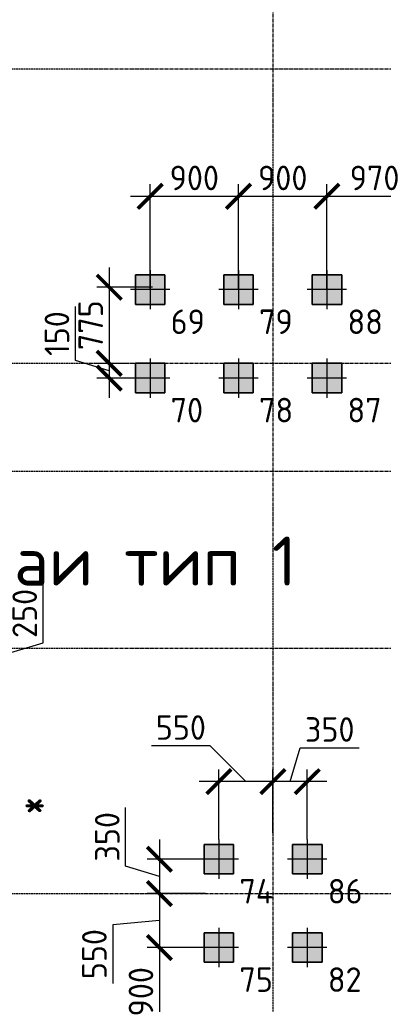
# Model space of a CAD drawing. Header units: millimetres. Extents: x -93479 to 1057970, y -66333 to 172656.
# Tile 281 of 473: x 359747 to 363447, y 108100 to 118128. Entities that reach past the tile are written whole.
import ezdxf

# ---------------------------------------------------------------- set-up
doc = ezdxf.new("R2010")
doc.units = ezdxf.units.MM
for name, pattern in [('______5', [1100, 800, -100, 100, -100]), ('DASHDOT', [25.4, 12.7, -6.35, 0, -6.35]), ('осевая', [50.8, 31.75, -6.35, 6.35, -6.35])]:
    doc.linetypes.add(name, pattern=pattern)
for name, color, linetype, lineweight in [('Standard', 7, 'Continuous', 25), ('КО_оси', 1, 'DASHDOT', 25), ('КО_осн_тон', 183, 'Continuous', 25), ('КО_фундаменты', 2, 'Continuous', 50), ('Оси', 40, '______5', 18), ('РАЗМЕРЫ', 7, 'Continuous', 9)]:
    doc.layers.add(name, color=color, linetype=linetype, lineweight=lineweight)
doc.styles.add('GOST-2.304_Type-B', font='GOST_Common.ttf')
doc.styles.add('ISOCPEUR', font='GOST_Common.ttf', dxfattribs={"height": 450})
doc.styles.add('ГОСТ', font='GOST_Common.ttf')
doc.dimstyles.new('СПДС', dxfattribs={"dimscale": 100, "dimtxt": 2.5, "dimasz": 2.5, "dimexe": 1.25, "dimexo": 0, "dimtad": 1, "dimdec": 0, "dimtxsty": 'GOST-2.304_Type-B', "dimblk": 'ARCHTICK', "dimcen": 2.5, "dimdle": 2, "dimadec": 0, "dimazin": 2, "dimtfac": 0.75, "dimtdec": 0, "dimtmove": 1, "dimatfit": 3, "dimfxl": 1, "dimtolj": 1, "dimarcsym": 1})

# ---------------------------------------------------------------- blocks, each defined once
blk = doc.blocks.new('оси')
at = {"layer": 'Оси', "color": 7, "linetype": 'осевая', "lineweight": 25, "transparency": 33554687}
for p, q in [((45313.5, 151.4), (45313.5, -36280.2)), ((-11815.1, -6706.9), (53620.6, -6706.9)), ((-11815.1, -9706.9), (53620.6, -9706.9)), ((-11815.1, -10806.9), (53620.6, -10806.9)), ((-11815.1, -12606.9), (53620.6, -12606.9)), ((-11815.1, -15106.9), (53620.6, -15106.9))]:
    blk.add_line(p, q, dxfattribs=at)
blk = doc.blocks.new('Свайка')
at = {"layer": 'КО_оси', "color": 7, "ltscale": 100}
for p, q in [((0, 200), (0, -200)), ((200, 0), (-200, 0))]:
    blk.add_line(p, q, dxfattribs=at)
at = {"layer": 'КО_фундаменты', "color": 7, "lineweight": 35, "ltscale": 100}
for p, q in [((150, 150), (-150, 150)), ((-150, 150), (-150, -150)), ((150, -150), (150, 150)), ((-150, -150), (150, -150))]:
    blk.add_line(p, q, dxfattribs=at)
blk = doc.blocks.new('тип 1')
at = {"layer": 'РАЗМЕРЫ', "transparency": 33554648}
h = blk.add_hatch(dxfattribs=at)
h.set_pattern_fill('ANGLE')
h.set_pattern_definition([(0, (48473.799, -10763.0816), (0, 6.985), [5.08, -1.905]), (90, (48473.799, -10763.0816), (-6.985, 4e-16), [5.08, -1.905])])
h.paths.add_polyline_path([(-31407, 50950), (-31107, 50950), (-31107, 51250), (-31407, 51250)])
edge = h.paths.add_edge_path()
edge.add_line((-31257, 51300), (-31257, 50900))
edge = h.paths.add_edge_path()
edge.add_line((-31057, 51100), (-31457, 51100))
at = {"layer": 'КО_оси', "color": 7}
blk.add_blockref('Свайка', (-31257, 51100, -3100), dxfattribs=at)
blk = doc.blocks.new('_ArchTick')
at = {"color": 0, "linetype": 'ByBlock', "const_width": 0.15}
blk.add_lwpolyline([(-0.5, -0.5), (0.5, 0.5)], dxfattribs=at)
blk = doc.blocks.new('*D2373')
at = {"layer": 'DEFPOINTS', "color": 0, "transparency": 16777216}
for p in [(361974, 116329), (361074, 115378, -3100), (361974, 115378, -3100)]:
    blk.add_point(p, dxfattribs=at)
at = {"layer": 'РАЗМЕРЫ', "color": 0, "lineweight": -2, "transparency": 16777216}
for p, q in [((361074, 115378), (361074, 116454)), ((361974, 115378), (361974, 116454)), ((360874, 116329), (362174, 116329))]:
    blk.add_line(p, q, dxfattribs=at)
at = {"layer": 'РАЗМЕРЫ', "color": 0, "lineweight": -2, "transparency": 16777216, "xscale": 250, "yscale": 250, "zscale": 250, "rotation": 180}
blk.add_blockref('_ArchTick', (361074, 116329), dxfattribs=at)
at = {"layer": 'РАЗМЕРЫ', "color": 0, "lineweight": -2, "transparency": 16777216, "xscale": 250, "yscale": 250, "zscale": 250}
blk.add_blockref('_ArchTick', (361974, 116329), dxfattribs=at)
at = {"layer": 'РАЗМЕРЫ', "color": 0, "transparency": 16777216, "insert": (361524, 116516), "char_height": 250, "attachment_point": 5, "style": 'GOST-2.304_Type-B'}
blk.add_mtext('\\A1;900', dxfattribs=at)
blk = doc.blocks.new('*D2391')
at = {"layer": 'DEFPOINTS', "color": 0, "transparency": 16777216}
for p in [(362874, 116329), (361974, 115378, -3100), (362874, 115378, -3100)]:
    blk.add_point(p, dxfattribs=at)
at = {"layer": 'РАЗМЕРЫ', "color": 0, "lineweight": -2, "transparency": 16777216}
for p, q in [((361974, 115378), (361974, 116454)), ((362874, 115378), (362874, 116454)), ((361774, 116329), (363074, 116329))]:
    blk.add_line(p, q, dxfattribs=at)
at = {"layer": 'РАЗМЕРЫ', "color": 0, "lineweight": -2, "transparency": 16777216, "xscale": 250, "yscale": 250, "zscale": 250, "rotation": 180}
blk.add_blockref('_ArchTick', (361974, 116329), dxfattribs=at)
at = {"layer": 'РАЗМЕРЫ', "color": 0, "lineweight": -2, "transparency": 16777216, "xscale": 250, "yscale": 250, "zscale": 250}
blk.add_blockref('_ArchTick', (362874, 116329), dxfattribs=at)
at = {"layer": 'РАЗМЕРЫ', "color": 0, "transparency": 16777216, "insert": (362424, 116516), "char_height": 250, "attachment_point": 5, "style": 'GOST-2.304_Type-B'}
blk.add_mtext('\\A1;900', dxfattribs=at)
blk = doc.blocks.new('*D2392')
at = {"layer": 'DEFPOINTS', "color": 0, "transparency": 16777216}
for p in [(363844, 116329), (362874, 115378, -3100), (363844, 115178, -3100)]:
    blk.add_point(p, dxfattribs=at)
at = {"layer": 'РАЗМЕРЫ', "color": 0, "lineweight": -2, "transparency": 16777216}
for p, q in [((362874, 115378), (362874, 116454)), ((363844, 115178), (363844, 116454)), ((362674, 116329), (364044, 116329))]:
    blk.add_line(p, q, dxfattribs=at)
at = {"layer": 'РАЗМЕРЫ', "color": 0, "lineweight": -2, "transparency": 16777216, "xscale": 250, "yscale": 250, "zscale": 250, "rotation": 180}
blk.add_blockref('_ArchTick', (362874, 116329), dxfattribs=at)
at = {"layer": 'РАЗМЕРЫ', "color": 0, "lineweight": -2, "transparency": 16777216, "xscale": 250, "yscale": 250, "zscale": 250}
blk.add_blockref('_ArchTick', (363844, 116329), dxfattribs=at)
at = {"layer": 'РАЗМЕРЫ', "color": 0, "transparency": 16777216, "insert": (363359, 116516), "char_height": 250, "attachment_point": 5, "style": 'GOST-2.304_Type-B'}
blk.add_mtext('\\A1;970', dxfattribs=at)
blk = doc.blocks.new('*D2399')
at = {"layer": 'DEFPOINTS', "color": 0, "transparency": 16777216}
for p in [(361099, 115403), (360658, 114628), (360866, 114628)]:
    blk.add_point(p, dxfattribs=at)
at = {"layer": 'РАЗМЕРЫ', "color": 0, "lineweight": -2, "transparency": 16777216}
for p, q in [((360658, 115603), (360658, 114428)), ((361099, 115403), (360533, 115403)), ((360866, 114628), (360533, 114628))]:
    blk.add_line(p, q, dxfattribs=at)
at = {"layer": 'РАЗМЕРЫ', "color": 0, "lineweight": -2, "transparency": 16777216, "xscale": 250, "yscale": 250, "zscale": 250}
for p, rotation in [((360658, 115403), 90), ((360658, 114628), 270)]:
    blk.add_blockref('_ArchTick', p, dxfattribs=dict(at, rotation=rotation))
at = {"layer": 'РАЗМЕРЫ', "color": 0, "transparency": 16777216, "insert": (360470, 115016), "char_height": 250, "attachment_point": 5, "rotation": 90, "style": 'GOST-2.304_Type-B'}
blk.add_mtext('\\A1;775', dxfattribs=at)
blk = doc.blocks.new('*D2400')
at = {"layer": 'DEFPOINTS', "color": 0, "transparency": 16777216}
for p in [(360866, 114628), (360658, 114478), (360899, 114478, -360)]:
    blk.add_point(p, dxfattribs=at)
at = {"layer": 'РАЗМЕРЫ', "color": 0, "lineweight": -2, "transparency": 16777216}
for p, q in [((360314, 114656), (360314, 115206)), ((360658, 114828), (360658, 114278)), ((360658, 114553), (360314, 114656)), ((360866, 114628), (360533, 114628)), ((360899, 114478), (360533, 114478))]:
    blk.add_line(p, q, dxfattribs=at)
at = {"layer": 'РАЗМЕРЫ', "color": 0, "lineweight": -2, "transparency": 16777216, "xscale": 250, "yscale": 250, "zscale": 250}
for p, rotation in [((360658, 114628), 90), ((360658, 114478), 270)]:
    blk.add_blockref('_ArchTick', p, dxfattribs=dict(at, rotation=rotation))
at = {"layer": 'РАЗМЕРЫ', "color": 0, "transparency": 16777216, "insert": (360126, 114931), "char_height": 250, "attachment_point": 5, "rotation": 90, "style": 'GOST-2.304_Type-B'}
blk.add_mtext('\\A1;150', dxfattribs=at)
blk = doc.blocks.new('*D2443')
at = {"layer": 'DEFPOINTS', "color": 0, "transparency": 16777216}
for p in [(358815, 111728), (358724, 111478, -360), (359391, 111478)]:
    blk.add_point(p, dxfattribs=at)
at = {"layer": 'РАЗМЕРЫ', "color": 0, "lineweight": -2, "transparency": 16777216}
for p, q in [((359985, 111781), (359985, 112381)), ((359391, 111928), (359391, 111278)), ((358815, 111728), (359516, 111728)), ((359391, 111603), (359985, 111781)), ((358724, 111478), (359516, 111478))]:
    blk.add_line(p, q, dxfattribs=at)
at = {"layer": 'РАЗМЕРЫ', "color": 0, "lineweight": -2, "transparency": 16777216, "xscale": 250, "yscale": 250, "zscale": 250}
for p, rotation in [((359391, 111728), 90), ((359391, 111478), 270)]:
    blk.add_blockref('_ArchTick', p, dxfattribs=dict(at, rotation=rotation))
at = {"layer": 'РАЗМЕРЫ', "color": 0, "transparency": 16777216, "insert": (359798, 112081), "char_height": 250, "attachment_point": 5, "rotation": 90, "style": 'GOST-2.304_Type-B'}
blk.add_mtext('\\A1;250', dxfattribs=at)
blk = doc.blocks.new('*D2463')
at = {"layer": 'DEFPOINTS', "color": 0, "transparency": 16777216}
for p in [(362324, 110368), (362324, 109845), (362674, 109778, -3100)]:
    blk.add_point(p, dxfattribs=at)
at = {"layer": 'РАЗМЕРЫ', "color": 0, "lineweight": -2, "transparency": 16777216}
for p, q in [((362499, 110368), (362602, 110712)), ((362602, 110712), (363202, 110712)), ((362324, 109845), (362324, 110493)), ((362674, 109778), (362674, 110493)), ((362874, 110368), (362124, 110368))]:
    blk.add_line(p, q, dxfattribs=at)
at = {"layer": 'РАЗМЕРЫ', "color": 0, "lineweight": -2, "transparency": 16777216, "xscale": 250, "yscale": 250, "zscale": 250, "rotation": 180}
blk.add_blockref('_ArchTick', (362324, 110368), dxfattribs=at)
at = {"layer": 'РАЗМЕРЫ', "color": 0, "lineweight": -2, "transparency": 16777216, "xscale": 250, "yscale": 250, "zscale": 250}
blk.add_blockref('_ArchTick', (362674, 110368), dxfattribs=at)
at = {"layer": 'РАЗМЕРЫ', "color": 0, "transparency": 16777216, "insert": (362902, 110899), "char_height": 250, "attachment_point": 5, "style": 'GOST-2.304_Type-B'}
blk.add_mtext('\\A1;350', dxfattribs=at)
blk = doc.blocks.new('*D2464')
at = {"layer": 'DEFPOINTS', "color": 0, "transparency": 16777216}
for p in [(361774, 110368), (362324, 109845), (361774, 109778, -3100)]:
    blk.add_point(p, dxfattribs=at)
at = {"layer": 'РАЗМЕРЫ', "color": 0, "lineweight": -2, "transparency": 16777216}
for p, q in [((361687, 110732), (361087, 110732)), ((362049, 110368), (361687, 110732)), ((361774, 109778), (361774, 110493)), ((362324, 109845), (362324, 110493)), ((362524, 110368), (361574, 110368))]:
    blk.add_line(p, q, dxfattribs=at)
at = {"layer": 'РАЗМЕРЫ', "color": 0, "lineweight": -2, "transparency": 16777216, "xscale": 250, "yscale": 250, "zscale": 250, "rotation": 180}
blk.add_blockref('_ArchTick', (361774, 110368), dxfattribs=at)
at = {"layer": 'РАЗМЕРЫ', "color": 0, "lineweight": -2, "transparency": 16777216, "xscale": 250, "yscale": 250, "zscale": 250}
blk.add_blockref('_ArchTick', (362324, 110368), dxfattribs=at)
at = {"layer": 'РАЗМЕРЫ', "color": 0, "transparency": 16777216, "insert": (361387, 110919), "char_height": 250, "attachment_point": 5, "style": 'GOST-2.304_Type-B'}
blk.add_mtext('\\A1;550', dxfattribs=at)
blk = doc.blocks.new('*D2465')
at = {"layer": 'DEFPOINTS', "color": 0, "transparency": 16777216}
for p in [(361602, 109578, -3100), (361169, 109228), (361637, 109228)]:
    blk.add_point(p, dxfattribs=at)
at = {"layer": 'РАЗМЕРЫ', "color": 0, "lineweight": -2, "transparency": 16777216}
for p, q in [((360825, 109506), (360825, 110106)), ((361169, 109778), (361169, 109028)), ((361169, 109403), (360825, 109506)), ((361602, 109578), (361044, 109578)), ((361637, 109228), (361044, 109228))]:
    blk.add_line(p, q, dxfattribs=at)
at = {"layer": 'РАЗМЕРЫ', "color": 0, "lineweight": -2, "transparency": 16777216, "xscale": 250, "yscale": 250, "zscale": 250}
for p, rotation in [((361169, 109578), 90), ((361169, 109228), 270)]:
    blk.add_blockref('_ArchTick', p, dxfattribs=dict(at, rotation=rotation))
at = {"layer": 'РАЗМЕРЫ', "color": 0, "transparency": 16777216, "insert": (360638, 109806), "char_height": 250, "attachment_point": 5, "rotation": 90, "style": 'GOST-2.304_Type-B'}
blk.add_mtext('\\A1;350', dxfattribs=at)
blk = doc.blocks.new('*D2466')
at = {"layer": 'DEFPOINTS', "color": 0, "transparency": 16777216}
for p in [(361637, 109228), (361169, 108678), (361574, 108678, -3100)]:
    blk.add_point(p, dxfattribs=at)
at = {"layer": 'РАЗМЕРЫ', "color": 0, "lineweight": -2, "transparency": 16777216}
for p, q in [((361169, 109428), (361169, 108478)), ((361637, 109228), (361044, 109228)), ((361169, 108953), (360695, 108911)), ((360695, 108911), (360695, 108311)), ((361574, 108678), (361044, 108678))]:
    blk.add_line(p, q, dxfattribs=at)
at = {"layer": 'РАЗМЕРЫ', "color": 0, "lineweight": -2, "transparency": 16777216, "xscale": 250, "yscale": 250, "zscale": 250}
for p, rotation in [((361169, 109228), 90), ((361169, 108678), 270)]:
    blk.add_blockref('_ArchTick', p, dxfattribs=dict(at, rotation=rotation))
at = {"layer": 'РАЗМЕРЫ', "color": 0, "transparency": 16777216, "insert": (360507, 108611), "char_height": 250, "attachment_point": 5, "rotation": 90, "style": 'GOST-2.304_Type-B'}
blk.add_mtext('\\A1;550', dxfattribs=at)
blk = doc.blocks.new('*D2467')
at = {"layer": 'DEFPOINTS', "color": 0, "transparency": 16777216}
for p in [(361574, 108678, -3100), (361169, 107778), (361574, 107778, -3100)]:
    blk.add_point(p, dxfattribs=at)
at = {"layer": 'РАЗМЕРЫ', "color": 0, "lineweight": -2, "transparency": 16777216}
for p, q in [((361169, 108878), (361169, 107578)), ((361574, 108678), (361044, 108678)), ((361574, 107778), (361044, 107778))]:
    blk.add_line(p, q, dxfattribs=at)
at = {"layer": 'РАЗМЕРЫ', "color": 0, "lineweight": -2, "transparency": 16777216, "xscale": 250, "yscale": 250, "zscale": 250}
for p, rotation in [((361169, 108678), 90), ((361169, 107778), 270)]:
    blk.add_blockref('_ArchTick', p, dxfattribs=dict(at, rotation=rotation))
at = {"layer": 'РАЗМЕРЫ', "color": 0, "transparency": 16777216, "insert": (360981, 108228), "char_height": 250, "attachment_point": 5, "rotation": 90, "style": 'GOST-2.304_Type-B'}
blk.add_mtext('\\A1;900', dxfattribs=at)

msp = doc.modelspace()

# ---------------------------------------------------------------- block references
msp.add_blockref('оси', (317010.4, 124335.1, 3100))
at = {"layer": 'РАЗМЕРЫ'}
for p in [(392331.1, 64278.3, 5840), (393231.1, 64278.3, 5840), (394131.1, 64278.3, 5840), (392331.1, 63378.3, 5840), (393231.1, 63378.3, 5840), (394131.1, 63378.3, 5840), (393031.1, 58478.3, 5840), (393931.1, 58478.3, 5840), (393031.1, 57578.3, 5840), (393931.1, 57578.3, 5840)]:
    msp.add_blockref('тип 1', p, dxfattribs=at)

# ---------------------------------------------------------------- texts
at = {"layer": 'Standard', "color": 7, "linetype": 'Continuous', "lineweight": 25, "transparency": 33554687, "insert": (360785.1, 112614.2, 3100), "char_height": 500, "width": 3686.301, "attachment_point": 5, "style": 'ISOCPEUR'}
msp.add_mtext('\\A1;{\\fISOCPEUR|i0|b0;\\H500.000000;\\W1.000000;\\C7;Сваи тип 1}\\P', dxfattribs=at)
at = {"layer": 'Standard', "color": 202, "linetype": 'Continuous', "lineweight": 13, "transparency": 33554687, "insert": (359899, 110158.9, 3100), "char_height": 350, "width": 420, "attachment_point": 5, "style": 'ISOCPEUR'}
msp.add_mtext('\\A1;{\\fISOCPEUR|i0|b0;\\H350.000000;\\W1.000000;\\C202;*}\\P', dxfattribs=at)
at = {"layer": 'КО_осн_тон', "style": 'ГОСТ'}
for s, p in [('69', (361283.3, 114926.6)), ('79', (362183.3, 114926.6)), ('88', (363083.3, 114926.6)), ('70', (361283.3, 114026.6)), ('78', (362183.3, 114026.6)), ('87', (363083.3, 114026.6)), ('74', (361983.3, 109126.6)), ('86', (362883.3, 109126.6)), ('75', (361983.3, 108226.6)), ('82', (362883.3, 108226.6))]:
    msp.add_text(s, height=250, dxfattribs=at).set_placement(p)

# ---------------------------------------------------------------- dimensions: what is measured, and where the dimension line sits
at = {"layer": 'РАЗМЕРЫ'}
for base, p1, p2, picture, middle in [((361974.1, 116328.6, 5840), (361074.1, 115378.2, 2740), (361974.1, 115378.2, 2740), '*D2373', (361524.1, 116516.1, 5840)), ((362874.1, 116328.6, 5840), (361974.1, 115378.2, 2740), (362874.1, 115378.2, 2740), '*D2391', (362424.1, 116516.1, 5840)), ((363844.1, 116328.6, 5840), (362874.1, 115378.2, 2740), (363844.1, 115178.2, 2740), '*D2392', (363359.1, 116516.1, 5840)), ((362324, 110367.8, 5840), (362674.1, 109778.2, 2740), (362324, 109845.4, 5840), '*D2463', (362664.7, 110899.1, 5840))]:
    dim = msp.add_linear_dim(base=base, p1=p1, p2=p2, dimstyle='СПДС', dxfattribs=at)
    dim.commit()
    dim.dimension.update_dxf_attribs({"geometry": picture, "text_midpoint": middle})
for base, p1, p2, picture, middle in [((360657.7, 114628.2, 3100), (361099.1, 115403.2, 3100), (360865.8, 114628.2, 3100), '*D2399', (360470.2, 115015.7, 3100)), ((360657.7, 114478.2, 3100), (360865.8, 114628.2, 3100), (360898.7, 114478.2, 2740), '*D2400', (360126.5, 114718.8, 3100)), ((359391.3, 111478.2, 3100), (358815.2, 111728.2, 3100), (358724.1, 111478.2, 2740), '*D2443', (359797.6, 111843.8, 3100)), ((361168.8, 109228.2, 5840), (361601.7, 109578.2, 2740), (361637.4, 109228.2, 5840), '*D2465', (360637.6, 109568.8, 5840)), ((361168.8, 107778.2, 5840), (361574.1, 108678.2, 2740), (361574.1, 107778.2, 2740), '*D2467', (360981.3, 108228.2, 5840))]:
    dim = msp.add_linear_dim(base=base, p1=p1, p2=p2, angle=90, dimstyle='СПДС', dxfattribs=at)
    dim.commit()
    dim.dimension.update_dxf_attribs({"geometry": picture, "text_midpoint": middle})
dim = msp.add_linear_dim(base=(361774.1, 110367.8, 5840), p1=(362324, 109845.4, 5840), p2=(361774.1, 109778.2, 2740), dimstyle='СПДС', dxfattribs=at)
dim.commit()
dim.dimension.update_dxf_attribs({"geometry": '*D2464', "text_midpoint": (361624.8, 110732, 5840), "dimtype": 160})
dim = msp.add_linear_dim(base=(361168.8, 108678.2, 5840), p1=(361637.4, 109228.2, 5840), p2=(361574.1, 108678.2, 2740), angle=90, dimstyle='СПДС', dxfattribs=at)
dim.commit()
dim.dimension.update_dxf_attribs({"geometry": '*D2466', "text_midpoint": (360694.7, 108848.2, 5840), "dimtype": 160})

doc.saveas('drawing.dxf')
